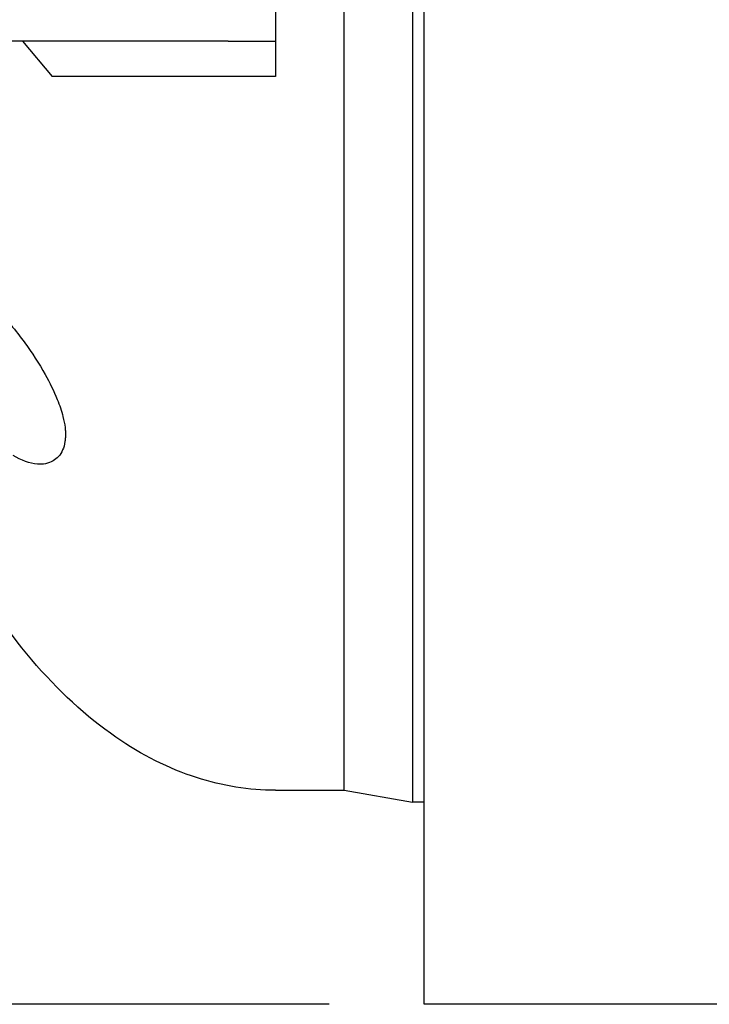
# Model space of a CAD drawing. Header units: inches. Extents: x 24 to 1128, y -58 to 748.
# Tile 324 of 656: x 486 to 500, y 563 to 584. Entities that reach past the tile are written whole.
import ezdxf

# ---------------------------------------------------------------- set-up
doc = ezdxf.new("R2010")
doc.units = ezdxf.units.IN
doc.header["$LTSCALE"] = 32
doc.header["$MEASUREMENT"] = 0
doc.layers.add('Dimension (ANSI)', color=7, linetype='Continuous', lineweight=25)
doc.layers.add('Visible (ANSI)', color=7, linetype='Continuous', lineweight=30)
doc.styles.add('Note Text (ANSI)', font='tahoma.ttf')
doc.dimstyles.new('SB Fraction-16 (ANSI)', dxfattribs={"dimscale": 32, "dimtxt": 0.125, "dimasz": 0.098425, "dimexe": 0.125, "dimexo": 0.0625, "dimgap": 0.031496, "dimtad": 0, "dimtih": 1, "dimtoh": 1, "dimdec": 4, "dimrnd": 1e-08, "dimzin": 0, "dimdsep": 46, "dimlunit": 5, "dimtxsty": 'Note Text (ANSI)', "dimcen": 0.09, "dimdle": 0.393701, "dimclrd": 256, "dimclre": 256, "dimclrt": 256, "dimadec": 0, "dimazin": 3, "dimtfac": 0.96, "dimtofl": 0, "dimtmove": 0, "dimatfit": 3, "dimfxl": 1, "dimfrac": 2, "dimtolj": 1, "dimtzin": 12, "dimlwd": -1, "dimlwe": -1, "dimarcsym": 0})

# ---------------------------------------------------------------- blocks, each defined once
blk = doc.blocks.new('*D19')
at = {"layer": 'Defpoints', "color": 0, "transparency": 16777216}
for p in [(494.281, 695.44), (330.501, 563.44), (494.281, 563.44)]:
    blk.add_point(p, dxfattribs=at)
at = {"layer": 'Dimension (ANSI)', "transparency": 16777216}
for p, q in [((492.281, 695.44), (326.501, 695.44)), ((330.501, 692.29), (330.501, 632.531)), ((330.501, 566.589), (330.501, 626.349)), ((492.281, 563.44), (326.501, 563.44))]:
    blk.add_line(p, q, dxfattribs=at)
for points in [[(329.976, 692.29), (331.026, 692.29), (330.501, 695.44)], [(329.976, 566.589), (331.026, 566.589), (330.501, 563.44)]]:
    blk.add_solid(points, dxfattribs=at)
at = {"layer": 'Dimension (ANSI)', "transparency": 16777216, "insert": (326.421, 631.523), "char_height": 4, "attachment_point": 1, "style": 'Note Text (ANSI)'}
blk.add_mtext('\\A1;132', dxfattribs=at)

msp = doc.modelspace()

# ---------------------------------------------------------------- linework, layer by layer
at = {"layer": 'Visible (ANSI)'}
for p, q in [((494.28063, 563.43978), (494.28063, 695.43978)), ((494.03261, 605.68978), (494.03261, 567.68978)), ((494.03261, 605.68978), (494.03261, 567.68978)), ((492.59548, 567.93978), (492.59548, 605.43978)), ((492.59548, 567.93978), (492.59548, 586.68978)), ((491.15563, 584.68978), (491.15563, 583.68978)), ((490.15563, 583.68978), (480.15563, 583.68978)), ((485.82895, 583.68978), (486.45817, 582.94554)), ((490.15563, 583.68978), (491.15563, 583.68978)), ((491.15563, 583.68978), (491.15563, 582.94554)), ((491.15563, 582.94554), (486.45817, 582.94554)), ((491.15563, 567.93978), (492.59548, 567.93978)), ((492.59548, 567.93978), (494.03261, 567.68978)), ((494.28063, 567.68978), (494.03261, 567.68978)), ((512.42313, 563.43978), (494.28063, 563.43978))]:
    msp.add_line(p, q, dxfattribs=at)
for points, knots in [([(484.19236, 578.4629), (484.24182, 578.52998), (484.30507, 578.56873), (484.48336, 578.59858), (484.60701, 578.56465), (484.91257, 578.39717), (485.09953, 578.24308), (485.48634, 577.85029), (485.68657, 577.6112), (486.0297, 577.13868), (486.17702, 576.91309), (486.4036, 576.50888), (486.49098, 576.33282), (486.61103, 576.03597), (486.652, 575.91516), (486.70227, 575.71678), (486.71724, 575.63806), (486.72948, 575.53207), (486.73197, 575.50217), (486.73443, 575.45227), (486.73492, 575.43195), (486.73483, 575.39176), (486.73424, 575.37193), (486.73143, 575.32412), (486.7286, 575.29667), (486.71481, 575.20478), (486.69809, 575.14598), (486.62904, 574.98817), (486.55878, 574.91218), (486.37833, 574.80774), (486.26444, 574.78703), (485.98265, 574.80763), (485.80771, 574.87154), (485.63217, 574.9795)], [-26.42765713, -26.42765713, -26.42765713, -26.42765713, -24.92929235, -24.92929235, -22.83902967, -22.83902967, -20.25027461, -20.25027461, -17.65518153, -17.65518153, -15.61431676, -15.61431676, -14.11904381, -14.11904381, -13.07829009, -13.07829009, -12.35726492, -12.35726492, -12.06555588, -12.06555588, -11.85899483, -11.85899483, -11.64933529, -11.64933529, -11.34230771, -11.34230771, -10.58295771, -10.58295771, -9.04295708, -9.04295708, -7.29832528, -7.29832528, -4.97912051, -4.97912051, -4.97912051, -4.97912051]), ([(491.15563, 567.93978), (490.59664, 567.93978), (490.03802, 568.02984), (488.90837, 568.39378), (488.33993, 568.68074), (487.17007, 569.48697), (486.57714, 570.03563), (485.47253, 571.3338), (484.96062, 572.08359), (484.09385, 573.63709), (483.72706, 574.41825), (483.39744, 575.25228)], [0, 0, 0, 0, 0.159713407, 0.159713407, 0.331843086, 0.331843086, 0.531261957, 0.531261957, 0.730680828, 0.730680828, 0.901923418, 0.901923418, 0.901923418, 0.901923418])]:
    msp.add_open_spline(points, degree=3, knots=knots, dxfattribs=at)

# ---------------------------------------------------------------- dimensions: what is measured, and where the dimension line sits
at = {"layer": 'Dimension (ANSI)'}
dim = msp.add_linear_dim(base=(330.50111, 563.43978), p1=(494.28063, 695.43978), p2=(494.28063, 563.43978), angle=90, dimstyle='SB Fraction-16 (ANSI)', override={"dimgap": 0.031496, "dimdec": 4, "dimtol": 0, "dimlim": 0, "dimtp": 0, "dimtm": 0, "dimtdec": 2, "dimatfit": 1}, dxfattribs=at)
dim.commit()
dim.dimension.update_dxf_attribs({"geometry": '*D19', "text_midpoint": (330.50111, 629.43978), "dimtype": 160})

doc.saveas('drawing.dxf')
